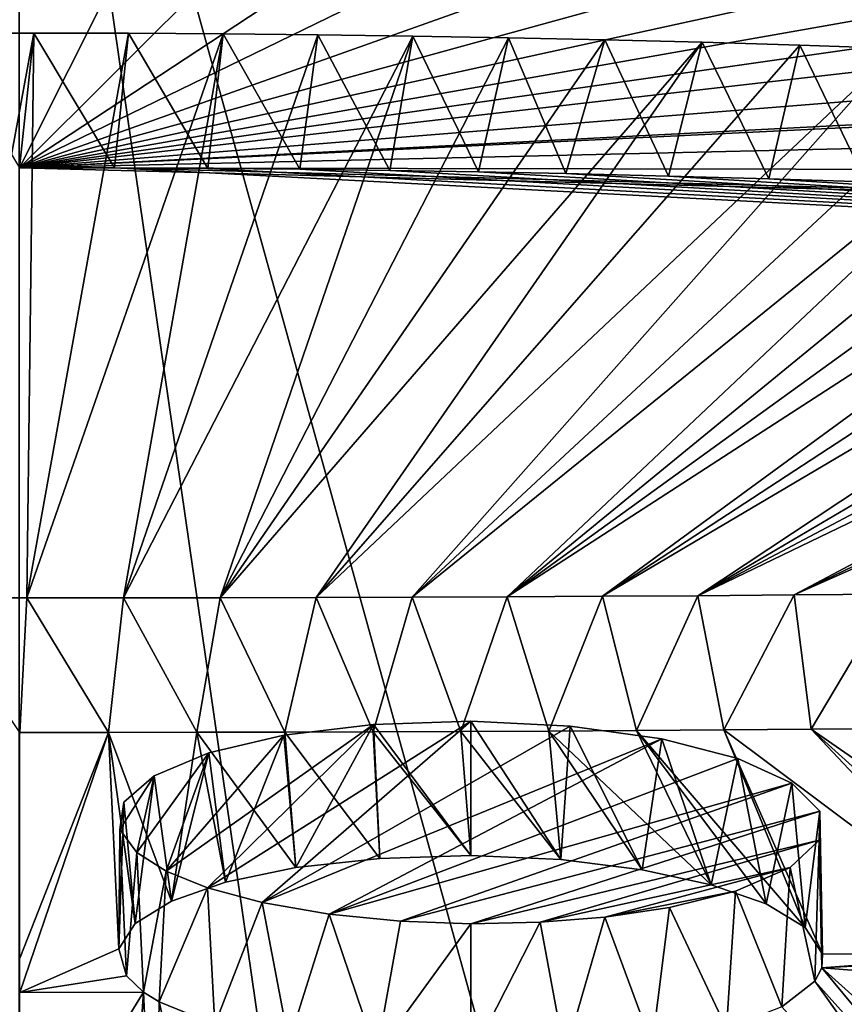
# Model space of a CAD drawing. Header units: millimetres. Extents: x -24 to 24, y 0 to 188.
# Tile 390 of 460: x 0 to 0.586, y 162.593 to 163.292. Entities that reach past the tile are written whole.
import ezdxf

# ---------------------------------------------------------------- set-up
doc = ezdxf.new("R2010")
doc.units = ezdxf.units.MM
doc.header["$LTSCALE"] = 58.620611
for name, color, linetype in [('169', 7, 'CONTINUOUS'), ('447', 7, 'CONTINUOUS'), ('457', 7, 'CONTINUOUS'), ('458', 7, 'CONTINUOUS'), ('482', 7, 'CONTINUOUS'), ('483', 7, 'CONTINUOUS'), ('484', 7, 'CONTINUOUS'), ('485', 7, 'CONTINUOUS'), ('75', 7, 'CONTINUOUS')]:
    doc.layers.add(name, color=color, linetype=linetype)

msp = doc.modelspace()

# ---------------------------------------------------------------- linework, layer by layer
at = {"layer": '169', "color": 7, "linetype": 'CONTINUOUS'}
for points in [[(0, 147.64197, 255.53095), (2.21484, 147.61118, 255.43329), (0, 178.70804, 246.0331), (0, 147.64197, 255.53095)], [(0, 178.70804, 246.0331), (2.21484, 147.61118, 255.43329), (2.23412, 178.67503, 245.93552), (0, 178.70804, 246.0331)]]:
    msp.add_3dface(points, dxfattribs=at)
at = {"layer": '447', "color": 7, "linetype": 'CONTINUOUS'}
for points in [[(0.14027, 163.46586, 189.76846), (0.00043, 163.18662, 188.55227), (0.00042, 163.33116, 189.16041), (0.14027, 163.46586, 189.76846)], [(0.14027, 163.46586, 189.76846), (0.27833, 163.46369, 189.76171), (0.00043, 163.18662, 188.55227), (0.14027, 163.46586, 189.76846)], [(0.27833, 163.46369, 189.76171), (0.41596, 163.46014, 189.75071), (0.00043, 163.18662, 188.55227), (0.27833, 163.46369, 189.76171)], [(0.41596, 163.46014, 189.75071), (0.5522, 163.45523, 189.73546), (0.00043, 163.18662, 188.55227), (0.41596, 163.46014, 189.75071)], [(0.5522, 163.45523, 189.73546), (0.73138, 163.44662, 189.70864), (0.00043, 163.18662, 188.55227), (0.5522, 163.45523, 189.73546)], [(0.73138, 163.44662, 189.70864), (0.90712, 163.43575, 189.67478), (0.00043, 163.18662, 188.55227), (0.73138, 163.44662, 189.70864)], [(0.90712, 163.43575, 189.67478), (1.07976, 163.42269, 189.63411), (0.00043, 163.18662, 188.55227), (0.90712, 163.43575, 189.67478)], [(1.07976, 163.42269, 189.63411), (1.25104, 163.40732, 189.58618), (0.00043, 163.18662, 188.55227), (1.07976, 163.42269, 189.63411)], [(1.25104, 163.40732, 189.58618), (1.42161, 163.38951, 189.53063), (0.00043, 163.18662, 188.55227), (1.25104, 163.40732, 189.58618)], [(1.42161, 163.38951, 189.53063), (1.59098, 163.36923, 189.46736), (0.00043, 163.18662, 188.55227), (1.42161, 163.38951, 189.53063)], [(1.59098, 163.36923, 189.46736), (1.84102, 163.33428, 189.3582), (0.00043, 163.18662, 188.55227), (1.59098, 163.36923, 189.46736)], [(1.84102, 163.33428, 189.3582), (2.08341, 163.29416, 189.23283), (0.00043, 163.18662, 188.55227), (1.84102, 163.33428, 189.3582)], [(2.08341, 163.29416, 189.23283), (2.11106, 163.28917, 189.21723), (0.00043, 163.18662, 188.55227), (2.08341, 163.29416, 189.23283)], [(0.00043, 163.18662, 188.55227), (2.11106, 163.28917, 189.21723), (2.16888, 163.23669, 189.00362), (0.00043, 163.18662, 188.55227)], [(2.20374, 163.18282, 188.7843), (0.00043, 163.18662, 188.55227), (2.16888, 163.23669, 189.00362), (2.20374, 163.18282, 188.7843)], [(0.06781, 163.1865, 188.55208), (0.00043, 163.18662, 188.55227), (2.21513, 163.12838, 188.56266), (0.06781, 163.1865, 188.55208)], [(2.21513, 163.12838, 188.56266), (0.00043, 163.18662, 188.55227), (2.20374, 163.18282, 188.7843), (2.21513, 163.12838, 188.56266)], [(0.13406, 163.18614, 188.55132), (0.06781, 163.1865, 188.55208), (2.20295, 163.07396, 188.34105), (0.13406, 163.18614, 188.55132)], [(2.20295, 163.07396, 188.34105), (0.06781, 163.1865, 188.55208), (2.21513, 163.12838, 188.56266), (2.20295, 163.07396, 188.34105)], [(0.19919, 163.18555, 188.55001), (0.13406, 163.18614, 188.55132), (2.20295, 163.07396, 188.34105), (0.19919, 163.18555, 188.55001)], [(0.26318, 163.18473, 188.5482), (0.19919, 163.18555, 188.55001), (2.20295, 163.07396, 188.34105), (0.26318, 163.18473, 188.5482)], [(0.32603, 163.18369, 188.54589), (0.26318, 163.18473, 188.5482), (2.20295, 163.07396, 188.34105), (0.32603, 163.18369, 188.54589)], [(0.38793, 163.18246, 188.5431), (0.32603, 163.18369, 188.54589), (2.20295, 163.07396, 188.34105), (0.38793, 163.18246, 188.5431)], [(0.46088, 163.18071, 188.53917), (0.38793, 163.18246, 188.5431), (2.20295, 163.07396, 188.34105), (0.46088, 163.18071, 188.53917)], [(0.53196, 163.17872, 188.53464), (0.46088, 163.18071, 188.53917), (2.20295, 163.07396, 188.34105), (0.53196, 163.17872, 188.53464)], [(0.60072, 163.17651, 188.52958), (0.53196, 163.17872, 188.53464), (2.20295, 163.07396, 188.34105), (0.60072, 163.17651, 188.52958)], [(0.00045, 162.62565, 186.49584), (0.00045, 162.78592, 187.04292), (0.06345, 162.78591, 187.0431), (0.00045, 162.62565, 186.49584)], [(0.00045, 162.60141, 186.41546), (0.00045, 162.62565, 186.49584), (0.06345, 162.78591, 187.0431), (0.00045, 162.60141, 186.41546)], [(0.07081, 162.63231, 186.5183), (0.00045, 162.60141, 186.41546), (0.06345, 162.78591, 187.0431), (0.07081, 162.63231, 186.5183)], [(0.12614, 162.78597, 187.04387), (0.10826, 162.66616, 186.63211), (0.06345, 162.78591, 187.0431), (0.12614, 162.78597, 187.04387)], [(0.08244, 162.65034, 186.5787), (0.07081, 162.63231, 186.5183), (0.06345, 162.78591, 187.0431), (0.08244, 162.65034, 186.5787)], [(0.10826, 162.66616, 186.63211), (0.08244, 162.65034, 186.5787), (0.06345, 162.78591, 187.0431), (0.10826, 162.66616, 186.63211)], [(0.14657, 162.67951, 186.67764), (0.10826, 162.66616, 186.63211), (0.12614, 162.78597, 187.04387), (0.14657, 162.67951, 186.67764)], [(0.18869, 162.78609, 187.04519), (0.19642, 162.6899, 186.71361), (0.12614, 162.78597, 187.04387), (0.18869, 162.78609, 187.04519)], [(0.19642, 162.6899, 186.71361), (0.14657, 162.67951, 186.67764), (0.12614, 162.78597, 187.04387), (0.19642, 162.6899, 186.71361)], [(0.25123, 162.78627, 187.04704), (0.25589, 162.69649, 186.73718), (0.18869, 162.78609, 187.04519), (0.25123, 162.78627, 187.04704)], [(0.25589, 162.69649, 186.73718), (0.19642, 162.6899, 186.71361), (0.18869, 162.78609, 187.04519), (0.25589, 162.69649, 186.73718)], [(0.31357, 162.78652, 187.04948), (0.32045, 162.69845, 186.74545), (0.25123, 162.78627, 187.04704), (0.31357, 162.78652, 187.04948)], [(0.32045, 162.69845, 186.74545), (0.25589, 162.69649, 186.73718), (0.25123, 162.78627, 187.04704), (0.32045, 162.69845, 186.74545)], [(0.37585, 162.78682, 187.05244), (0.38445, 162.69558, 186.73762), (0.31357, 162.78652, 187.04948), (0.37585, 162.78682, 187.05244)], [(0.38445, 162.69558, 186.73762), (0.32045, 162.69845, 186.74545), (0.31357, 162.78652, 187.04948), (0.38445, 162.69558, 186.73762)], [(0.43803, 162.78719, 187.05599), (0.49109, 162.67783, 186.68139), (0.37585, 162.78682, 187.05244), (0.43803, 162.78719, 187.05599)], [(0.44214, 162.68845, 186.71545), (0.38445, 162.69558, 186.73762), (0.37585, 162.78682, 187.05244), (0.44214, 162.68845, 186.71545)], [(0.49109, 162.67783, 186.68139), (0.44214, 162.68845, 186.71545), (0.37585, 162.78682, 187.05244), (0.49109, 162.67783, 186.68139)], [(0.50008, 162.78763, 187.0601), (0.55768, 162.64749, 186.58209), (0.43803, 162.78719, 187.05599), (0.50008, 162.78763, 187.0601)], [(0.53019, 162.66413, 186.63679), (0.49109, 162.67783, 186.68139), (0.43803, 162.78719, 187.05599), (0.53019, 162.66413, 186.63679)], [(0.55768, 162.64749, 186.58209), (0.53019, 162.66413, 186.63679), (0.43803, 162.78719, 187.05599), (0.55768, 162.64749, 186.58209)], [(0.56211, 162.78814, 187.06477), (0.71159, 162.62949, 186.53011), (0.50008, 162.78763, 187.0601), (0.56211, 162.78814, 187.06477)], [(0.71159, 162.62949, 186.53011), (0.57009, 162.62857, 186.5194), (0.50008, 162.78763, 187.0601), (0.71159, 162.62949, 186.53011)], [(0.57009, 162.62857, 186.5194), (0.55768, 162.64749, 186.58209), (0.50008, 162.78763, 187.0601), (0.57009, 162.62857, 186.5194)], [(0.62407, 162.78872, 187.07005), (0.74772, 162.65958, 186.63327), (0.56211, 162.78814, 187.06477), (0.62407, 162.78872, 187.07005)], [(0.72192, 162.64392, 186.57902), (0.71159, 162.62949, 186.53011), (0.56211, 162.78814, 187.06477), (0.72192, 162.64392, 186.57902)], [(0.74772, 162.65958, 186.63327), (0.72192, 162.64392, 186.57902), (0.56211, 162.78814, 187.06477), (0.74772, 162.65958, 186.63327)], [(0.07624, 162.61302, 186.45415), (0.00045, 162.60141, 186.41546), (0.07081, 162.63231, 186.5183), (0.07624, 162.61302, 186.45415)], [(0.71159, 162.62949, 186.53011), (0.71078, 162.62634, 186.51953), (0.56961, 162.61885, 186.48699), (0.71159, 162.62949, 186.53011)], [(0.71159, 162.62949, 186.53011), (0.56961, 162.61885, 186.48699), (0.57009, 162.62857, 186.5194), (0.71159, 162.62949, 186.53011)], [(0.71078, 162.62634, 186.51953), (0.71609, 162.60735, 186.45669), (0.56961, 162.61885, 186.48699), (0.71078, 162.62634, 186.51953)], [(0.56458, 162.60928, 186.45497), (0.56961, 162.61885, 186.48699), (0.73577, 162.41833, 185.84776), (0.56458, 162.60928, 186.45497)], [(0.56961, 162.61885, 186.48699), (0.71609, 162.60735, 186.45669), (0.77385, 162.43484, 185.90206), (0.56961, 162.61885, 186.48699)], [(0.73577, 162.41833, 185.84776), (0.56961, 162.61885, 186.48699), (0.77385, 162.43484, 185.90206), (0.73577, 162.41833, 185.84776)], [(0.08832, 162.60162, 186.41651), (0.00045, 162.60141, 186.41546), (0.07624, 162.61302, 186.45415), (0.08832, 162.60162, 186.41651)], [(0.54128, 162.59124, 186.39424), (0.56458, 162.60928, 186.45497), (0.71443, 162.39887, 185.78553), (0.54128, 162.59124, 186.39424)], [(0.71443, 162.39887, 185.78553), (0.56458, 162.60928, 186.45497), (0.73577, 162.41833, 185.84776), (0.71443, 162.39887, 185.78553)], [(0.00045, 162.60141, 186.41546), (0.08832, 162.60162, 186.41651), (0.00045, 162.45793, 185.951), (0.00045, 162.60141, 186.41546)], [(0.00045, 162.45793, 185.951), (0.08832, 162.60162, 186.41651), (0.07459, 162.40498, 185.78452), (0.00045, 162.45793, 185.951)], [(0.07459, 162.40498, 185.78452), (0.08832, 162.60162, 186.41651), (0.09642, 162.42488, 185.84707), (0.07459, 162.40498, 185.78452)], [(0.08832, 162.60162, 186.41651), (0.09948, 162.59461, 186.39345), (0.09642, 162.42488, 185.84707), (0.08832, 162.60162, 186.41651)], [(0.09642, 162.42488, 185.84707), (0.09948, 162.59461, 186.39345), (0.13445, 162.44175, 185.90057), (0.09642, 162.42488, 185.84707)], [(0.09948, 162.59461, 186.39345), (0.13886, 162.57854, 186.34096), (0.13445, 162.44175, 185.90057), (0.09948, 162.59461, 186.39345)]]:
    msp.add_3dface(points, dxfattribs=at)
at = {"layer": '457', "color": 7, "linetype": 'CONTINUOUS'}
for points in [[(0.0055, 162.88132, 187.01283), (-0.06321, 162.88139, 187.01321), (0.01043, 163.28219, 188.52214), (0.0055, 162.88132, 187.01283)], [(0.01043, 163.28219, 188.52214), (-0.06321, 162.88139, 187.01321), (-0.05679, 163.28209, 188.52185), (0.01043, 163.28219, 188.52214)], [(0.07764, 163.28204, 188.52186), (0.0055, 162.88132, 187.01283), (0.01043, 163.28219, 188.52214), (0.07764, 163.28204, 188.52186)], [(0.14489, 163.28163, 188.521), (0.0055, 162.88132, 187.01283), (0.07764, 163.28204, 188.52186), (0.14489, 163.28163, 188.521)], [(0.0742, 162.88133, 187.01313), (0.0055, 162.88132, 187.01283), (0.14489, 163.28163, 188.521), (0.0742, 162.88133, 187.01313)], [(0.21211, 163.28097, 188.51954), (0.0742, 162.88133, 187.01313), (0.14489, 163.28163, 188.521), (0.21211, 163.28097, 188.51954)], [(0.27948, 163.28005, 188.5175), (0.0742, 162.88133, 187.01313), (0.21211, 163.28097, 188.51954), (0.27948, 163.28005, 188.5175)], [(0.14272, 162.88141, 187.01409), (0.0742, 162.88133, 187.01313), (0.27948, 163.28005, 188.5175), (0.14272, 162.88141, 187.01409)], [(0.34728, 163.27887, 188.51485), (0.14272, 162.88141, 187.01409), (0.27948, 163.28005, 188.5175), (0.34728, 163.27887, 188.51485)], [(0.4157, 163.27741, 188.51157), (0.14272, 162.88141, 187.01409), (0.34728, 163.27887, 188.51485), (0.4157, 163.27741, 188.51157)], [(0.48466, 163.27566, 188.50761), (0.14272, 162.88141, 187.01409), (0.4157, 163.27741, 188.51157), (0.48466, 163.27566, 188.50761)], [(0.21094, 162.88156, 187.01571), (0.14272, 162.88141, 187.01409), (0.48466, 163.27566, 188.50761), (0.21094, 162.88156, 187.01571)], [(0.55403, 163.27362, 188.50296), (0.21094, 162.88156, 187.01571), (0.48466, 163.27566, 188.50761), (0.55403, 163.27362, 188.50296)], [(0.62384, 163.27128, 188.49761), (0.21094, 162.88156, 187.01571), (0.55403, 163.27362, 188.50296), (0.62384, 163.27128, 188.49761)], [(0.27883, 162.88178, 187.01797), (0.21094, 162.88156, 187.01571), (0.62384, 163.27128, 188.49761), (0.27883, 162.88178, 187.01797)], [(0.69464, 163.26862, 188.49153), (0.27883, 162.88178, 187.01797), (0.62384, 163.27128, 188.49761), (0.69464, 163.26862, 188.49153)], [(0.75369, 163.26616, 188.48585), (0.27883, 162.88178, 187.01797), (0.69464, 163.26862, 188.49153), (0.75369, 163.26616, 188.48585)], [(0.34645, 162.88208, 187.02089), (0.27883, 162.88178, 187.01797), (0.75369, 163.26616, 188.48585), (0.34645, 162.88208, 187.02089)], [(0.81206, 163.2635, 188.47966), (0.34645, 162.88208, 187.02089), (0.75369, 163.26616, 188.48585), (0.81206, 163.2635, 188.47966)], [(0.86951, 163.26067, 188.47304), (0.34645, 162.88208, 187.02089), (0.81206, 163.2635, 188.47966), (0.86951, 163.26067, 188.47304)], [(0.92673, 163.25767, 188.46604), (0.34645, 162.88208, 187.02089), (0.86951, 163.26067, 188.47304), (0.92673, 163.25767, 188.46604)], [(0.41398, 162.88246, 187.02447), (0.34645, 162.88208, 187.02089), (0.92673, 163.25767, 188.46604), (0.41398, 162.88246, 187.02447)], [(0.98309, 163.2545, 188.45861), (0.41398, 162.88246, 187.02447), (0.92673, 163.25767, 188.46604), (0.98309, 163.2545, 188.45861)], [(1.03787, 163.25119, 188.45077), (0.41398, 162.88246, 187.02447), (0.98309, 163.2545, 188.45861), (1.03787, 163.25119, 188.45077)], [(0.48167, 162.88291, 187.02873), (0.41398, 162.88246, 187.02447), (1.03787, 163.25119, 188.45077), (0.48167, 162.88291, 187.02873)], [(1.10087, 163.24711, 188.44101), (0.48167, 162.88291, 187.02873), (1.03787, 163.25119, 188.45077), (1.10087, 163.24711, 188.44101)], [(1.16148, 163.24295, 188.43109), (0.48167, 162.88291, 187.02873), (1.10087, 163.24711, 188.44101), (1.16148, 163.24295, 188.43109)], [(1.21982, 163.2387, 188.4209), (0.48167, 162.88291, 187.02873), (1.16148, 163.24295, 188.43109), (1.21982, 163.2387, 188.4209)], [(0.54989, 162.88345, 187.03372), (0.48167, 162.88291, 187.02873), (1.21982, 163.2387, 188.4209), (0.54989, 162.88345, 187.03372)], [(1.27591, 163.23433, 188.41027), (0.54989, 162.88345, 187.03372), (1.21982, 163.2387, 188.4209), (1.27591, 163.23433, 188.41027)], [(1.32962, 163.22993, 188.39952), (0.54989, 162.88345, 187.03372), (1.27591, 163.23433, 188.41027), (1.32962, 163.22993, 188.39952)], [(0.61907, 162.88409, 187.03951), (0.54989, 162.88345, 187.03372), (1.32962, 163.22993, 188.39952), (0.61907, 162.88409, 187.03951)]]:
    msp.add_3dface(points, dxfattribs=at)
at = {"layer": '458', "color": 7, "linetype": 'CONTINUOUS'}
for points in [[(0.188, 162.78391, 186.67869), (0.25157, 162.79157, 186.70594), (0.10448, 162.68737, 186.35481), (0.188, 162.78391, 186.67869)], [(0.10448, 162.68737, 186.35481), (0.25157, 162.79157, 186.70594), (0.13363, 162.67559, 186.31635), (0.10448, 162.68737, 186.35481)], [(0.25157, 162.79157, 186.70594), (0.32046, 162.79384, 186.71537), (0.13363, 162.67559, 186.31635), (0.25157, 162.79157, 186.70594)], [(0.13363, 162.67559, 186.31635), (0.32046, 162.79384, 186.71537), (0.17248, 162.66513, 186.28255), (0.13363, 162.67559, 186.31635)], [(0.32046, 162.79384, 186.71537), (0.39116, 162.79038, 186.70576), (0.17248, 162.66513, 186.28255), (0.32046, 162.79384, 186.71537)], [(0.39116, 162.79038, 186.70576), (0.45608, 162.78134, 186.67739), (0.17248, 162.66513, 186.28255), (0.39116, 162.79038, 186.70576)], [(0.13471, 162.77145, 186.63573), (0.188, 162.78391, 186.67869), (0.10448, 162.68737, 186.35481), (0.13471, 162.77145, 186.63573)], [(0.17248, 162.66513, 186.28255), (0.45608, 162.78134, 186.67739), (0.22005, 162.65689, 186.25636), (0.17248, 162.66513, 186.28255)], [(0.45608, 162.78134, 186.67739), (0.50993, 162.76745, 186.63258), (0.22005, 162.65689, 186.25636), (0.45608, 162.78134, 186.67739)], [(0.09579, 162.75515, 186.58039), (0.13471, 162.77145, 186.63573), (0.0836, 162.70073, 186.39874), (0.09579, 162.75515, 186.58039)], [(0.0836, 162.70073, 186.39874), (0.13471, 162.77145, 186.63573), (0.10448, 162.68737, 186.35481), (0.0836, 162.70073, 186.39874)], [(0.50993, 162.76745, 186.63258), (0.54833, 162.74984, 186.57496), (0.22005, 162.65689, 186.25636), (0.50993, 162.76745, 186.63258)], [(0.07427, 162.73629, 186.51695), (0.09579, 162.75515, 186.58039), (0.0716, 162.71696, 186.45249), (0.07427, 162.73629, 186.51695)], [(0.0716, 162.71696, 186.45249), (0.09579, 162.75515, 186.58039), (0.0836, 162.70073, 186.39874), (0.0716, 162.71696, 186.45249)], [(0.22005, 162.65689, 186.25636), (0.54833, 162.74984, 186.57496), (0.27072, 162.65189, 186.24111), (0.22005, 162.65689, 186.25636)], [(0.54833, 162.74984, 186.57496), (0.56811, 162.72996, 186.50926), (0.27072, 162.65189, 186.24111), (0.54833, 162.74984, 186.57496)], [(0.56811, 162.72996, 186.50926), (0.32047, 162.65009, 186.23643), (0.27072, 162.65189, 186.24111), (0.56811, 162.72996, 186.50926)], [(0.56768, 162.70943, 186.44083), (0.32047, 162.65009, 186.23643), (0.56811, 162.72996, 186.50926), (0.56768, 162.70943, 186.44083)], [(0.36969, 162.65113, 186.24124), (0.32047, 162.65009, 186.23643), (0.56768, 162.70943, 186.44083), (0.36969, 162.65113, 186.24124)], [(0.54706, 162.68992, 186.37527), (0.36969, 162.65113, 186.24124), (0.56768, 162.70943, 186.44083), (0.54706, 162.68992, 186.37527)], [(0.4156, 162.65479, 186.25467), (0.36969, 162.65113, 186.24124), (0.54706, 162.68992, 186.37527), (0.4156, 162.65479, 186.25467)], [(0.50831, 162.67314, 186.31832), (0.4156, 162.65479, 186.25467), (0.54706, 162.68992, 186.37527), (0.50831, 162.67314, 186.31832)], [(0.46149, 162.66157, 186.2785), (0.4156, 162.65479, 186.25467), (0.50831, 162.67314, 186.31832), (0.46149, 162.66157, 186.2785)]]:
    msp.add_3dface(points, dxfattribs=at)
at = {"layer": '482', "color": 7, "linetype": 'CONTINUOUS'}
for points in [[(0.00043, 163.18662, 188.55227), (0.01043, 163.28219, 188.52214), (-0.05679, 163.28209, 188.52185), (0.00043, 163.18662, 188.55227)], [(0.00043, 163.18662, 188.55227), (0.06781, 163.1865, 188.55208), (0.01043, 163.28219, 188.52214), (0.00043, 163.18662, 188.55227)], [(0.06781, 163.1865, 188.55208), (0.07764, 163.28204, 188.52186), (0.01043, 163.28219, 188.52214), (0.06781, 163.1865, 188.55208)], [(0.06781, 163.1865, 188.55208), (0.13406, 163.18614, 188.55132), (0.07764, 163.28204, 188.52186), (0.06781, 163.1865, 188.55208)], [(0.13406, 163.18614, 188.55132), (0.14489, 163.28163, 188.521), (0.07764, 163.28204, 188.52186), (0.13406, 163.18614, 188.55132)], [(0.13406, 163.18614, 188.55132), (0.19919, 163.18555, 188.55001), (0.14489, 163.28163, 188.521), (0.13406, 163.18614, 188.55132)], [(0.19919, 163.18555, 188.55001), (0.21211, 163.28097, 188.51954), (0.14489, 163.28163, 188.521), (0.19919, 163.18555, 188.55001)], [(0.19919, 163.18555, 188.55001), (0.26318, 163.18473, 188.5482), (0.21211, 163.28097, 188.51954), (0.19919, 163.18555, 188.55001)], [(0.26318, 163.18473, 188.5482), (0.27948, 163.28005, 188.5175), (0.21211, 163.28097, 188.51954), (0.26318, 163.18473, 188.5482)], [(0.26318, 163.18473, 188.5482), (0.32603, 163.18369, 188.54589), (0.27948, 163.28005, 188.5175), (0.26318, 163.18473, 188.5482)], [(0.32603, 163.18369, 188.54589), (0.34728, 163.27887, 188.51485), (0.27948, 163.28005, 188.5175), (0.32603, 163.18369, 188.54589)], [(0.32603, 163.18369, 188.54589), (0.38793, 163.18246, 188.5431), (0.34728, 163.27887, 188.51485), (0.32603, 163.18369, 188.54589)], [(0.38793, 163.18246, 188.5431), (0.4157, 163.27741, 188.51157), (0.34728, 163.27887, 188.51485), (0.38793, 163.18246, 188.5431)], [(0.38793, 163.18246, 188.5431), (0.46088, 163.18071, 188.53917), (0.4157, 163.27741, 188.51157), (0.38793, 163.18246, 188.5431)], [(0.46088, 163.18071, 188.53917), (0.48466, 163.27566, 188.50761), (0.4157, 163.27741, 188.51157), (0.46088, 163.18071, 188.53917)], [(0.46088, 163.18071, 188.53917), (0.53196, 163.17872, 188.53464), (0.48466, 163.27566, 188.50761), (0.46088, 163.18071, 188.53917)], [(0.53196, 163.17872, 188.53464), (0.55403, 163.27362, 188.50296), (0.48466, 163.27566, 188.50761), (0.53196, 163.17872, 188.53464)], [(0.53196, 163.17872, 188.53464), (0.60072, 163.17651, 188.52958), (0.55403, 163.27362, 188.50296), (0.53196, 163.17872, 188.53464)], [(0.60072, 163.17651, 188.52958), (0.62384, 163.27128, 188.49761), (0.55403, 163.27362, 188.50296), (0.60072, 163.17651, 188.52958)]]:
    msp.add_3dface(points, dxfattribs=at)
at = {"layer": '483', "color": 7, "linetype": 'CONTINUOUS'}
for points in [[(0.31357, 162.78652, 187.04948), (0.27883, 162.88178, 187.01797), (0.34645, 162.88208, 187.02089), (0.31357, 162.78652, 187.04948)], [(0.37585, 162.78682, 187.05244), (0.31357, 162.78652, 187.04948), (0.34645, 162.88208, 187.02089), (0.37585, 162.78682, 187.05244)], [(0.37585, 162.78682, 187.05244), (0.34645, 162.88208, 187.02089), (0.41398, 162.88246, 187.02447), (0.37585, 162.78682, 187.05244)], [(0.43803, 162.78719, 187.05599), (0.37585, 162.78682, 187.05244), (0.41398, 162.88246, 187.02447), (0.43803, 162.78719, 187.05599)], [(0.43803, 162.78719, 187.05599), (0.41398, 162.88246, 187.02447), (0.48167, 162.88291, 187.02873), (0.43803, 162.78719, 187.05599)], [(0.50008, 162.78763, 187.0601), (0.43803, 162.78719, 187.05599), (0.48167, 162.88291, 187.02873), (0.50008, 162.78763, 187.0601)], [(0.50008, 162.78763, 187.0601), (0.48167, 162.88291, 187.02873), (0.54989, 162.88345, 187.03372), (0.50008, 162.78763, 187.0601)], [(0.56211, 162.78814, 187.06477), (0.50008, 162.78763, 187.0601), (0.54989, 162.88345, 187.03372), (0.56211, 162.78814, 187.06477)], [(0.56211, 162.78814, 187.06477), (0.54989, 162.88345, 187.03372), (0.61907, 162.88409, 187.03951), (0.56211, 162.78814, 187.06477)], [(0.62407, 162.78872, 187.07005), (0.56211, 162.78814, 187.06477), (0.61907, 162.88409, 187.03951), (0.62407, 162.78872, 187.07005)], [(0.00045, 162.78592, 187.04292), (-0.06321, 162.88139, 187.01321), (0.0055, 162.88132, 187.01283), (0.00045, 162.78592, 187.04292)], [(0.06345, 162.78591, 187.0431), (0.00045, 162.78592, 187.04292), (0.0055, 162.88132, 187.01283), (0.06345, 162.78591, 187.0431)], [(0.06345, 162.78591, 187.0431), (0.0055, 162.88132, 187.01283), (0.0742, 162.88133, 187.01313), (0.06345, 162.78591, 187.0431)], [(0.12614, 162.78597, 187.04387), (0.06345, 162.78591, 187.0431), (0.0742, 162.88133, 187.01313), (0.12614, 162.78597, 187.04387)], [(0.12614, 162.78597, 187.04387), (0.0742, 162.88133, 187.01313), (0.14272, 162.88141, 187.01409), (0.12614, 162.78597, 187.04387)], [(0.18869, 162.78609, 187.04519), (0.12614, 162.78597, 187.04387), (0.14272, 162.88141, 187.01409), (0.18869, 162.78609, 187.04519)], [(0.18869, 162.78609, 187.04519), (0.14272, 162.88141, 187.01409), (0.21094, 162.88156, 187.01571), (0.18869, 162.78609, 187.04519)], [(0.25123, 162.78627, 187.04704), (0.18869, 162.78609, 187.04519), (0.21094, 162.88156, 187.01571), (0.25123, 162.78627, 187.04704)], [(0.25123, 162.78627, 187.04704), (0.21094, 162.88156, 187.01571), (0.27883, 162.88178, 187.01797), (0.25123, 162.78627, 187.04704)], [(0.31357, 162.78652, 187.04948), (0.25123, 162.78627, 187.04704), (0.27883, 162.88178, 187.01797), (0.31357, 162.78652, 187.04948)]]:
    msp.add_3dface(points, dxfattribs=at)
at = {"layer": '484', "color": 7, "linetype": 'CONTINUOUS'}
for points in [[(0.19642, 162.6899, 186.71361), (0.25157, 162.79157, 186.70594), (0.188, 162.78391, 186.67869), (0.19642, 162.6899, 186.71361)], [(0.19642, 162.6899, 186.71361), (0.25589, 162.69649, 186.73718), (0.25157, 162.79157, 186.70594), (0.19642, 162.6899, 186.71361)], [(0.32045, 162.69845, 186.74545), (0.32046, 162.79384, 186.71537), (0.25157, 162.79157, 186.70594), (0.32045, 162.69845, 186.74545)], [(0.25589, 162.69649, 186.73718), (0.32045, 162.69845, 186.74545), (0.25157, 162.79157, 186.70594), (0.25589, 162.69649, 186.73718)], [(0.14657, 162.67951, 186.67764), (0.188, 162.78391, 186.67869), (0.13471, 162.77145, 186.63573), (0.14657, 162.67951, 186.67764)], [(0.14657, 162.67951, 186.67764), (0.19642, 162.6899, 186.71361), (0.188, 162.78391, 186.67869), (0.14657, 162.67951, 186.67764)], [(0.10826, 162.66616, 186.63211), (0.13471, 162.77145, 186.63573), (0.09579, 162.75515, 186.58039), (0.10826, 162.66616, 186.63211)], [(0.10826, 162.66616, 186.63211), (0.14657, 162.67951, 186.67764), (0.13471, 162.77145, 186.63573), (0.10826, 162.66616, 186.63211)], [(0.08244, 162.65034, 186.5787), (0.09579, 162.75515, 186.58039), (0.07427, 162.73629, 186.51695), (0.08244, 162.65034, 186.5787)], [(0.08244, 162.65034, 186.5787), (0.10826, 162.66616, 186.63211), (0.09579, 162.75515, 186.58039), (0.08244, 162.65034, 186.5787)], [(0.07081, 162.63231, 186.5183), (0.08244, 162.65034, 186.5787), (0.07427, 162.73629, 186.51695), (0.07081, 162.63231, 186.5183)], [(0.07081, 162.63231, 186.5183), (0.07427, 162.73629, 186.51695), (0.0716, 162.71696, 186.45249), (0.07081, 162.63231, 186.5183)], [(0.07624, 162.61302, 186.45415), (0.07081, 162.63231, 186.5183), (0.0716, 162.71696, 186.45249), (0.07624, 162.61302, 186.45415)], [(0.07624, 162.61302, 186.45415), (0.0716, 162.71696, 186.45249), (0.0836, 162.70073, 186.39874), (0.07624, 162.61302, 186.45415)], [(0.08832, 162.60162, 186.41651), (0.07624, 162.61302, 186.45415), (0.0836, 162.70073, 186.39874), (0.08832, 162.60162, 186.41651)], [(0.08832, 162.60162, 186.41651), (0.0836, 162.70073, 186.39874), (0.10448, 162.68737, 186.35481), (0.08832, 162.60162, 186.41651)], [(0.09948, 162.59461, 186.39345), (0.08832, 162.60162, 186.41651), (0.10448, 162.68737, 186.35481), (0.09948, 162.59461, 186.39345)], [(0.09948, 162.59461, 186.39345), (0.10448, 162.68737, 186.35481), (0.13363, 162.67559, 186.31635), (0.09948, 162.59461, 186.39345)], [(0.13886, 162.57854, 186.34096), (0.09948, 162.59461, 186.39345), (0.13363, 162.67559, 186.31635), (0.13886, 162.57854, 186.34096)], [(0.13886, 162.57854, 186.34096), (0.13363, 162.67559, 186.31635), (0.17248, 162.66513, 186.28255), (0.13886, 162.57854, 186.34096)], [(0.19148, 162.56597, 186.30053), (0.13886, 162.57854, 186.34096), (0.17248, 162.66513, 186.28255), (0.19148, 162.56597, 186.30053)], [(0.19148, 162.56597, 186.30053), (0.17248, 162.66513, 186.28255), (0.22005, 162.65689, 186.25636), (0.19148, 162.56597, 186.30053)], [(0.25352, 162.55783, 186.27509), (0.19148, 162.56597, 186.30053), (0.22005, 162.65689, 186.25636), (0.25352, 162.55783, 186.27509)], [(0.25352, 162.55783, 186.27509), (0.22005, 162.65689, 186.25636), (0.27072, 162.65189, 186.24111), (0.25352, 162.55783, 186.27509)], [(0.32047, 162.65009, 186.23643), (0.25352, 162.55783, 186.27509), (0.27072, 162.65189, 186.24111), (0.32047, 162.65009, 186.23643)], [(0.32045, 162.55471, 186.26651), (0.25352, 162.55783, 186.27509), (0.32047, 162.65009, 186.23643), (0.32045, 162.55471, 186.26651)]]:
    msp.add_3dface(points, dxfattribs=at)
at = {"layer": '485', "color": 7, "linetype": 'CONTINUOUS'}
for points in [[(0.32045, 162.69845, 186.74545), (0.38445, 162.69558, 186.73762), (0.32046, 162.79384, 186.71537), (0.32045, 162.69845, 186.74545)], [(0.38445, 162.69558, 186.73762), (0.39116, 162.79038, 186.70576), (0.32046, 162.79384, 186.71537), (0.38445, 162.69558, 186.73762)], [(0.38445, 162.69558, 186.73762), (0.44214, 162.68845, 186.71545), (0.39116, 162.79038, 186.70576), (0.38445, 162.69558, 186.73762)], [(0.44214, 162.68845, 186.71545), (0.45608, 162.78134, 186.67739), (0.39116, 162.79038, 186.70576), (0.44214, 162.68845, 186.71545)], [(0.44214, 162.68845, 186.71545), (0.49109, 162.67783, 186.68139), (0.45608, 162.78134, 186.67739), (0.44214, 162.68845, 186.71545)], [(0.49109, 162.67783, 186.68139), (0.50993, 162.76745, 186.63258), (0.45608, 162.78134, 186.67739), (0.49109, 162.67783, 186.68139)], [(0.49109, 162.67783, 186.68139), (0.53019, 162.66413, 186.63679), (0.50993, 162.76745, 186.63258), (0.49109, 162.67783, 186.68139)], [(0.53019, 162.66413, 186.63679), (0.54833, 162.74984, 186.57496), (0.50993, 162.76745, 186.63258), (0.53019, 162.66413, 186.63679)], [(0.53019, 162.66413, 186.63679), (0.55768, 162.64749, 186.58209), (0.54833, 162.74984, 186.57496), (0.53019, 162.66413, 186.63679)], [(0.55768, 162.64749, 186.58209), (0.56811, 162.72996, 186.50926), (0.54833, 162.74984, 186.57496), (0.55768, 162.64749, 186.58209)], [(0.55768, 162.64749, 186.58209), (0.57009, 162.62857, 186.5194), (0.56811, 162.72996, 186.50926), (0.55768, 162.64749, 186.58209)], [(0.56961, 162.61885, 186.48699), (0.56768, 162.70943, 186.44083), (0.56811, 162.72996, 186.50926), (0.56961, 162.61885, 186.48699)], [(0.57009, 162.62857, 186.5194), (0.56961, 162.61885, 186.48699), (0.56811, 162.72996, 186.50926), (0.57009, 162.62857, 186.5194)], [(0.56458, 162.60928, 186.45497), (0.54706, 162.68992, 186.37527), (0.56768, 162.70943, 186.44083), (0.56458, 162.60928, 186.45497)], [(0.56961, 162.61885, 186.48699), (0.56458, 162.60928, 186.45497), (0.56768, 162.70943, 186.44083), (0.56961, 162.61885, 186.48699)], [(0.54128, 162.59124, 186.39424), (0.50831, 162.67314, 186.31832), (0.54706, 162.68992, 186.37527), (0.54128, 162.59124, 186.39424)], [(0.56458, 162.60928, 186.45497), (0.54128, 162.59124, 186.39424), (0.54706, 162.68992, 186.37527), (0.56458, 162.60928, 186.45497)], [(0.50189, 162.57579, 186.34166), (0.46149, 162.66157, 186.2785), (0.50831, 162.67314, 186.31832), (0.50189, 162.57579, 186.34166)], [(0.54128, 162.59124, 186.39424), (0.50189, 162.57579, 186.34166), (0.50831, 162.67314, 186.31832), (0.54128, 162.59124, 186.39424)], [(0.4493, 162.56403, 186.30106), (0.4156, 162.65479, 186.25467), (0.46149, 162.66157, 186.2785), (0.4493, 162.56403, 186.30106)], [(0.50189, 162.57579, 186.34166), (0.4493, 162.56403, 186.30106), (0.46149, 162.66157, 186.2785), (0.50189, 162.57579, 186.34166)], [(0.38731, 162.55683, 186.27539), (0.36969, 162.65113, 186.24124), (0.4156, 162.65479, 186.25467), (0.38731, 162.55683, 186.27539)], [(0.4493, 162.56403, 186.30106), (0.38731, 162.55683, 186.27539), (0.4156, 162.65479, 186.25467), (0.4493, 162.56403, 186.30106)], [(0.38731, 162.55683, 186.27539), (0.32045, 162.55471, 186.26651), (0.36969, 162.65113, 186.24124), (0.38731, 162.55683, 186.27539)], [(0.32045, 162.55471, 186.26651), (0.32047, 162.65009, 186.23643), (0.36969, 162.65113, 186.24124), (0.32045, 162.55471, 186.26651)]]:
    msp.add_3dface(points, dxfattribs=at)
at = {"layer": '75', "color": 7, "linetype": 'CONTINUOUS'}
for points in [[(0.4827, 160.41395, 24.2452), (0.95523, 160.30645, 24.23118), (0, 163.75491, 24.25), (0.4827, 160.41395, 24.2452)], [(0, 163.75491, 24.25), (0.95523, 160.30645, 24.23118), (1.07918, 163.75247, 24.22598), (0, 163.75491, 24.25)], [(0, 160.45, 24.25), (0.4827, 160.41395, 24.2452), (0, 163.75491, 24.25), (0, 160.45, 24.25)], [(0, 163.36449, -24.25), (1.12475, 163.36449, -24.2239), (0, 151.1, -24.25), (0, 163.36449, -24.25)], [(0, 151.1, -24.25), (1.12475, 163.36449, -24.2239), (2.23751, 151.1, -24.14655), (0, 151.1, -24.25)]]:
    msp.add_3dface(points, dxfattribs=at)

doc.saveas('drawing.dxf')
